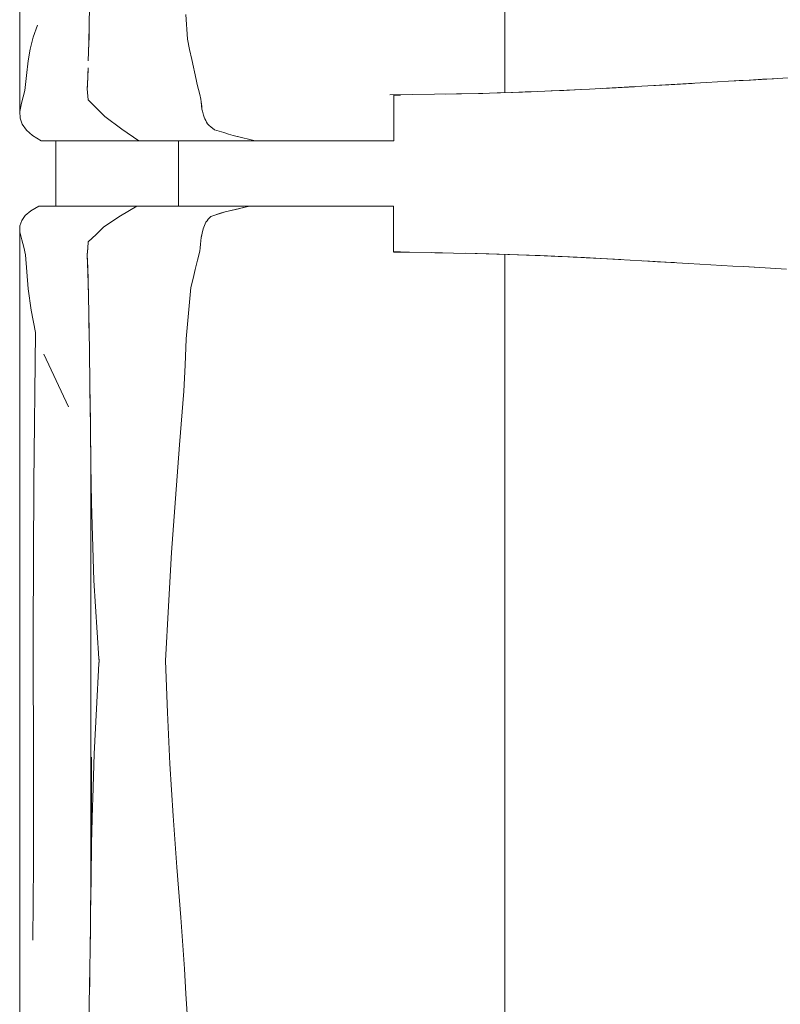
# Model space of a CAD drawing. Header units: millimetres. Extents: x -261 to 187, y -214 to 106.
# Tile 765 of 1056: x -203.547 to -203.081, y 10.34 to 10.944. Entities that reach past the tile are written whole.
import ezdxf

# ---------------------------------------------------------------- set-up
doc = ezdxf.new("R2010")
doc.units = ezdxf.units.MM
doc.header["$LTSCALE"] = 0.005
doc.header["$MEASUREMENT"] = 0
doc.layers.add('IFC-Elemento de mobília-Contorno', color=9, linetype='Continuous', lineweight=5)
doc.layers.add('IFC-Laje-Contorno', color=9, linetype='Continuous', lineweight=5)

msp = doc.modelspace()

# ---------------------------------------------------------------- linework, layer by layer
at = {"layer": 'IFC-Elemento de mobília-Contorno', "lineweight": 5}
for p, q in [((-203.54742, 11.05534), (-203.54734, 10.88772)), ((-203.24956, 10.98331), (-203.24955, 10.9414)), ((-203.50469, 10.94116), (-203.50451, 10.95208)), ((-203.4454, 10.94738), (-203.44447, 10.93206)), ((-203.53909, 10.93329), (-203.53659, 10.94078)), ((-203.505, 10.93002), (-203.50469, 10.94116)), ((-203.50486, 10.93352), (-203.50477, 10.93853)), ((-203.24956, 10.89932), (-203.24955, 10.9414)), ((-203.54097, 10.92597), (-203.53909, 10.93329)), ((-203.50514, 10.92494), (-203.50486, 10.93352)), ((-203.44447, 10.93206), (-203.44313, 10.92589)), ((-203.54215, 10.91887), (-203.54097, 10.92597)), ((-203.5053, 10.91887), (-203.505, 10.93002)), ((-203.44313, 10.92589), (-203.4418, 10.91972)), ((-203.4418, 10.91972), (-203.43914, 10.90739)), ((-203.54318, 10.90976), (-203.54215, 10.91887)), ((-203.50569, 10.90813), (-203.50547, 10.91461)), ((-203.5442, 10.90066), (-203.54318, 10.90976)), ((-203.50591, 10.90165), (-203.50569, 10.90813)), ((-203.5059, 10.90289), (-203.5056, 10.91088)), ((-203.5056, 10.91088), (-203.50555, 10.9124)), ((-203.43914, 10.90739), (-203.4384, 10.90435)), ((-203.09953, 10.90705), (-203.09139, 10.90751)), ((-203.09881, 10.90709), (-203.09215, 10.90746)), ((-203.09215, 10.90746), (-203.08217, 10.90802)), ((-203.09215, 10.90746), (-203.0855, 10.90784)), ((-203.09139, 10.90751), (-203.08462, 10.90789)), ((-203.09139, 10.90751), (-203.08883, 10.90765)), ((-203.09139, 10.90751), (-203.08951, 10.90761)), ((-203.09139, 10.90751), (-203.08956, 10.90761)), ((-203.08883, 10.90765), (-203.0855, 10.90784)), ((-203.0855, 10.90784), (-203.08217, 10.90802)), ((-203.08217, 10.90802), (-203.07219, 10.90858)), ((-203.50591, 10.90165), (-203.50534, 10.89493)), ((-203.5059, 10.90289), (-203.50588, 10.90261)), ((-203.4384, 10.90435), (-203.43767, 10.90132)), ((-203.43767, 10.90132), (-203.43694, 10.89829)), ((-203.21334, 10.90074), (-203.20292, 10.90123)), ((-203.21158, 10.90078), (-203.19761, 10.90151)), ((-203.19761, 10.90151), (-203.18363, 10.90223)), ((-203.18945, 10.90193), (-203.18136, 10.90238)), ((-203.18363, 10.90223), (-203.16912, 10.90305)), ((-203.18136, 10.90238), (-203.17004, 10.903)), ((-203.18136, 10.90238), (-203.17336, 10.90282)), ((-203.17638, 10.90264), (-203.16912, 10.90305)), ((-203.17336, 10.90282), (-203.16912, 10.90305)), ((-203.16912, 10.90305), (-203.16185, 10.90347)), ((-203.16185, 10.90347), (-203.15459, 10.90388)), ((-203.16185, 10.90347), (-203.15712, 10.90374)), ((-203.15712, 10.90374), (-203.13352, 10.9051)), ((-203.15712, 10.90374), (-203.14536, 10.90441)), ((-203.15459, 10.90388), (-203.14743, 10.90429)), ((-203.14888, 10.90421), (-203.13462, 10.90504)), ((-203.14888, 10.90421), (-203.14536, 10.90441)), ((-203.14743, 10.90429), (-203.12592, 10.90554)), ((-203.14743, 10.90429), (-203.14026, 10.90471)), ((-203.14026, 10.90471), (-203.12592, 10.90554)), ((-203.12592, 10.90554), (-203.11237, 10.90632)), ((-203.12592, 10.90554), (-203.11914, 10.90593)), ((-203.11914, 10.90593), (-203.11237, 10.90632)), ((-203.11237, 10.90632), (-203.09881, 10.90709)), ((-203.11237, 10.90632), (-203.10559, 10.90671)), ((-203.10569, 10.9067), (-203.10364, 10.90682)), ((-203.10559, 10.90671), (-203.09881, 10.90709)), ((-203.10364, 10.90682), (-203.09953, 10.90705)), ((-203.54628, 10.8928), (-203.54524, 10.89673)), ((-203.54524, 10.89673), (-203.5442, 10.90066)), ((-203.43694, 10.89829), (-203.4362, 10.89525)), ((-203.4362, 10.89525), (-203.43603, 10.89376)), ((-203.32019, 10.89791), (-203.29276, 10.89832)), ((-203.31774, 10.89771), (-203.31556, 10.89771)), ((-203.31774, 10.88292), (-203.31774, 10.89771)), ((-203.31556, 10.89771), (-203.31358, 10.89771)), ((-203.29287, 10.89831), (-203.27923, 10.89858)), ((-203.28621, 10.89844), (-203.27614, 10.89864)), ((-203.27923, 10.89858), (-203.26571, 10.89883)), ((-203.27614, 10.89864), (-203.26317, 10.8989)), ((-203.26571, 10.89883), (-203.25221, 10.89923)), ((-203.25424, 10.89917), (-203.25274, 10.89922)), ((-203.25274, 10.89922), (-203.24494, 10.89947)), ((-203.25221, 10.89923), (-203.23871, 10.89963)), ((-203.24494, 10.89947), (-203.23714, 10.89973)), ((-203.23871, 10.89963), (-203.22515, 10.9002)), ((-203.23714, 10.89973), (-203.23336, 10.89985)), ((-203.22515, 10.9002), (-203.21158, 10.90078)), ((-203.22117, 10.90037), (-203.21334, 10.90074)), ((-203.54734, 10.88772), (-203.54628, 10.8928)), ((-203.50534, 10.89493), (-203.5003, 10.8898)), ((-203.5003, 10.8898), (-203.49525, 10.88467)), ((-203.43603, 10.89376), (-203.43553, 10.88928)), ((-203.43603, 10.89376), (-203.4357, 10.89077)), ((-203.4357, 10.89077), (-203.43553, 10.88928)), ((-203.43553, 10.88928), (-203.43519, 10.88802)), ((-203.54734, 10.88772), (-203.54719, 10.88361)), ((-203.54719, 10.88361), (-203.54582, 10.87989)), ((-203.49525, 10.88467), (-203.48471, 10.87682)), ((-203.43519, 10.88802), (-203.43451, 10.88551)), ((-203.43451, 10.88551), (-203.43417, 10.88425)), ((-203.43417, 10.88425), (-203.43368, 10.88322)), ((-203.43368, 10.88322), (-203.43319, 10.8822)), ((-203.54582, 10.87989), (-203.54333, 10.87634)), ((-203.43319, 10.8822), (-203.4327, 10.88117)), ((-203.4327, 10.88117), (-203.43221, 10.88014)), ((-203.43221, 10.88014), (-203.43111, 10.87924)), ((-203.43111, 10.87924), (-203.43, 10.87835)), ((-203.43, 10.87835), (-203.42779, 10.87655)), ((-203.31774, 10.86966), (-203.31774, 10.88292)), ((-203.54333, 10.87634), (-203.53949, 10.87294)), ((-203.53949, 10.87294), (-203.53683, 10.8713)), ((-203.53683, 10.8713), (-203.53417, 10.86966)), ((-203.48471, 10.87682), (-203.4742, 10.86966)), ((-203.42779, 10.87655), (-203.42209, 10.87479)), ((-203.42209, 10.87479), (-203.41923, 10.87391)), ((-203.41923, 10.87391), (-203.41638, 10.87303)), ((-203.41638, 10.87303), (-203.40625, 10.8705)), ((-203.41638, 10.87303), (-203.40962, 10.87135)), ((-203.41638, 10.87303), (-203.413, 10.87219)), ((-203.53417, 10.86966), (-203.4742, 10.86966)), ((-203.4742, 10.86966), (-203.43292, 10.86966)), ((-203.44997, 10.82959), (-203.44997, 10.86966)), ((-203.43292, 10.86966), (-203.40287, 10.86966)), ((-203.40625, 10.8705), (-203.40287, 10.86966)), ((-203.40287, 10.86966), (-203.40089, 10.86966)), ((-203.40089, 10.86966), (-203.39893, 10.86966)), ((-203.39893, 10.86966), (-203.397, 10.86966)), ((-203.397, 10.86966), (-203.39508, 10.86966)), ((-203.39508, 10.86966), (-203.39316, 10.86966)), ((-203.39316, 10.86966), (-203.39124, 10.86966)), ((-203.39124, 10.86966), (-203.38931, 10.86966)), ((-203.38931, 10.86966), (-203.38736, 10.86966)), ((-203.38736, 10.86966), (-203.38538, 10.86966)), ((-203.38538, 10.86966), (-203.38337, 10.86966)), ((-203.38337, 10.86966), (-203.38131, 10.86966)), ((-203.38131, 10.86966), (-203.37921, 10.86966)), ((-203.37921, 10.86966), (-203.37705, 10.86966)), ((-203.37705, 10.86966), (-203.37486, 10.86966)), ((-203.37486, 10.86966), (-203.37267, 10.86966)), ((-203.37267, 10.86966), (-203.37048, 10.86966)), ((-203.37048, 10.86966), (-203.36833, 10.86966)), ((-203.36833, 10.86966), (-203.36623, 10.86966)), ((-203.36623, 10.86966), (-203.36419, 10.86966)), ((-203.36419, 10.86966), (-203.36225, 10.86966)), ((-203.36225, 10.86966), (-203.36042, 10.86966)), ((-203.36042, 10.86966), (-203.35869, 10.86966)), ((-203.35869, 10.86966), (-203.35703, 10.86966)), ((-203.35703, 10.86966), (-203.35541, 10.86966)), ((-203.35541, 10.86966), (-203.35379, 10.86966)), ((-203.35379, 10.86966), (-203.35213, 10.86966)), ((-203.35213, 10.86966), (-203.35042, 10.86966)), ((-203.35042, 10.86966), (-203.3486, 10.86966)), ((-203.3486, 10.86966), (-203.34666, 10.86966)), ((-203.34666, 10.86966), (-203.34459, 10.86966)), ((-203.34459, 10.86966), (-203.3424, 10.86966)), ((-203.3424, 10.86966), (-203.34011, 10.86966)), ((-203.34011, 10.86966), (-203.33774, 10.86966)), ((-203.33774, 10.86966), (-203.33529, 10.86966)), ((-203.33529, 10.86966), (-203.33278, 10.86966)), ((-203.33278, 10.86966), (-203.33022, 10.86966)), ((-203.33022, 10.86966), (-203.32764, 10.86966)), ((-203.32764, 10.86966), (-203.32506, 10.86966)), ((-203.32506, 10.86966), (-203.32252, 10.86966)), ((-203.32252, 10.86966), (-203.32007, 10.86966)), ((-203.32007, 10.86966), (-203.31774, 10.86966)), ((-203.54059, 10.8268), (-203.53573, 10.82959)), ((-203.53573, 10.82959), (-203.47548, 10.82959)), ((-203.48558, 10.82365), (-203.47548, 10.82959)), ((-203.47548, 10.82959), (-203.40633, 10.82959)), ((-203.46022, 10.82959), (-203.44997, 10.82959)), ((-203.42136, 10.82626), (-203.40633, 10.82959)), ((-203.41384, 10.82792), (-203.41008, 10.82875)), ((-203.41008, 10.82875), (-203.40633, 10.82959)), ((-203.40802, 10.82959), (-203.40501, 10.82959)), ((-203.40633, 10.82959), (-203.40435, 10.82959)), ((-203.40501, 10.82959), (-203.40219, 10.82959)), ((-203.40435, 10.82959), (-203.40237, 10.82959)), ((-203.40237, 10.82959), (-203.40042, 10.82959)), ((-203.40042, 10.82959), (-203.39848, 10.82959)), ((-203.39848, 10.82959), (-203.39656, 10.82959)), ((-203.39656, 10.82959), (-203.39466, 10.82959)), ((-203.39466, 10.82959), (-203.39276, 10.82959)), ((-203.39276, 10.82959), (-203.39085, 10.82959)), ((-203.39085, 10.82959), (-203.38893, 10.82959)), ((-203.38893, 10.82959), (-203.38699, 10.82959)), ((-203.38699, 10.82959), (-203.38502, 10.82959)), ((-203.38502, 10.82959), (-203.38301, 10.82959)), ((-203.38301, 10.82959), (-203.38096, 10.82959)), ((-203.38096, 10.82959), (-203.37886, 10.82959)), ((-203.37886, 10.82959), (-203.37672, 10.82959)), ((-203.37672, 10.82959), (-203.37454, 10.82959)), ((-203.37454, 10.82959), (-203.37236, 10.82959)), ((-203.37236, 10.82959), (-203.3702, 10.82959)), ((-203.3702, 10.82959), (-203.36806, 10.82959)), ((-203.36806, 10.82959), (-203.36598, 10.82959)), ((-203.36598, 10.82959), (-203.36397, 10.82959)), ((-203.36397, 10.82959), (-203.36206, 10.82959)), ((-203.36206, 10.82959), (-203.36025, 10.82959)), ((-203.36025, 10.82959), (-203.35854, 10.82959)), ((-203.35854, 10.82959), (-203.3569, 10.82959)), ((-203.3569, 10.82959), (-203.35529, 10.82959)), ((-203.35529, 10.82959), (-203.35368, 10.82959)), ((-203.35368, 10.82959), (-203.35203, 10.82959)), ((-203.35203, 10.82959), (-203.35033, 10.82959)), ((-203.35033, 10.82959), (-203.34852, 10.82959)), ((-203.34852, 10.82959), (-203.34659, 10.82959)), ((-203.34659, 10.82959), (-203.34452, 10.82959)), ((-203.34452, 10.82959), (-203.34235, 10.82959)), ((-203.34235, 10.82959), (-203.34008, 10.82959)), ((-203.34008, 10.82959), (-203.33772, 10.82959)), ((-203.33772, 10.82959), (-203.33529, 10.82959)), ((-203.33529, 10.82959), (-203.33279, 10.82959)), ((-203.33279, 10.82959), (-203.33026, 10.82959)), ((-203.33026, 10.82959), (-203.32769, 10.82959)), ((-203.32769, 10.82959), (-203.32513, 10.82959)), ((-203.32513, 10.82959), (-203.32262, 10.82959)), ((-203.32262, 10.82959), (-203.32018, 10.82959)), ((-203.32018, 10.82959), (-203.31786, 10.82959)), ((-203.31786, 10.81633), (-203.31786, 10.82959)), ((-203.54618, 10.82089), (-203.54399, 10.82393)), ((-203.54399, 10.82393), (-203.54059, 10.8268)), ((-203.49574, 10.81698), (-203.48558, 10.82365)), ((-203.43163, 10.82164), (-203.43013, 10.82341)), ((-203.43088, 10.82253), (-203.43013, 10.82341)), ((-203.43013, 10.82341), (-203.42136, 10.82626)), ((-203.43013, 10.82341), (-203.42355, 10.82555)), ((-203.42355, 10.82555), (-203.42136, 10.82626)), ((-203.42136, 10.82626), (-203.41384, 10.82792)), ((-203.54743, 10.66413), (-203.54732, 10.81757)), ((-203.54732, 10.81757), (-203.54618, 10.82089)), ((-203.54732, 10.81757), (-203.54724, 10.81387)), ((-203.50054, 10.81236), (-203.49574, 10.81698)), ((-203.43486, 10.81579), (-203.43356, 10.81885)), ((-203.43486, 10.81579), (-203.43399, 10.81783)), ((-203.43486, 10.81579), (-203.43443, 10.81681)), ((-203.43443, 10.81681), (-203.43399, 10.81783)), ((-203.43356, 10.81885), (-203.43313, 10.81987)), ((-203.43313, 10.81987), (-203.43238, 10.82076)), ((-203.43238, 10.82076), (-203.43163, 10.82164)), ((-203.43163, 10.82164), (-203.43088, 10.82253)), ((-203.54724, 10.81387), (-203.54604, 10.80902)), ((-203.50534, 10.80773), (-203.50054, 10.81236)), ((-203.43596, 10.81047), (-203.43541, 10.81313)), ((-203.43596, 10.81047), (-203.43569, 10.8118)), ((-203.43569, 10.8118), (-203.43541, 10.81313)), ((-203.43541, 10.81313), (-203.43486, 10.81579)), ((-203.31786, 10.80154), (-203.31786, 10.81633)), ((-203.54604, 10.80902), (-203.54497, 10.80444)), ((-203.50563, 10.80382), (-203.50534, 10.80773)), ((-203.50563, 10.80374), (-203.50534, 10.80773)), ((-203.43662, 10.80417), (-203.4364, 10.80627)), ((-203.4364, 10.80627), (-203.43618, 10.80837)), ((-203.43618, 10.80837), (-203.43596, 10.81047)), ((-203.54497, 10.80444), (-203.5439, 10.79987)), ((-203.5439, 10.79987), (-203.54215, 10.77892)), ((-203.5439, 10.79987), (-203.54303, 10.78939)), ((-203.50591, 10.79991), (-203.50563, 10.80382)), ((-203.50591, 10.79975), (-203.50563, 10.80374)), ((-203.50591, 10.79975), (-203.50544, 10.78368)), ((-203.50591, 10.79975), (-203.50568, 10.79172)), ((-203.43823, 10.79647), (-203.43684, 10.80206)), ((-203.43684, 10.80206), (-203.43662, 10.80417)), ((-203.31786, 10.80154), (-203.31567, 10.80154)), ((-203.31786, 10.80148), (-203.30807, 10.80134)), ((-203.31567, 10.80154), (-203.31367, 10.80154)), ((-203.30807, 10.80134), (-203.29448, 10.80114)), ((-203.29448, 10.80114), (-203.28116, 10.80089)), ((-203.29266, 10.80109), (-203.28116, 10.80089)), ((-203.28116, 10.80089), (-203.26783, 10.80064)), ((-203.27367, 10.80075), (-203.25943, 10.80037)), ((-203.26783, 10.80064), (-203.25456, 10.80026)), ((-203.25943, 10.80037), (-203.24684, 10.80004)), ((-203.25456, 10.80026), (-203.24128, 10.79988)), ((-203.24956, 10.80012), (-203.24955, 10.76728)), ((-203.2418, 10.79989), (-203.22538, 10.79919)), ((-203.24128, 10.79988), (-203.22788, 10.79932)), ((-203.22788, 10.79932), (-203.21447, 10.79877)), ((-203.22538, 10.79919), (-203.21682, 10.79883)), ((-203.22538, 10.79919), (-203.21025, 10.79855)), ((-203.21682, 10.79883), (-203.21032, 10.79855)), ((-203.21447, 10.79877), (-203.20069, 10.79806)), ((-203.21447, 10.79877), (-203.20758, 10.79841)), ((-203.43962, 10.79088), (-203.43823, 10.79647)), ((-203.20758, 10.79841), (-203.1938, 10.7977)), ((-203.20069, 10.79806), (-203.1938, 10.7977)), ((-203.19977, 10.79801), (-203.19961, 10.798)), ((-203.19961, 10.798), (-203.19094, 10.79753)), ((-203.1938, 10.7977), (-203.18691, 10.79735)), ((-203.19094, 10.79753), (-203.18228, 10.79707)), ((-203.19094, 10.79753), (-203.17833, 10.79686)), ((-203.18691, 10.79735), (-203.17977, 10.79694)), ((-203.18228, 10.79707), (-203.17883, 10.79689)), ((-203.17977, 10.79694), (-203.16549, 10.79614)), ((-203.17977, 10.79694), (-203.17263, 10.79654)), ((-203.17263, 10.79654), (-203.15836, 10.79574)), ((-203.16549, 10.79614), (-203.15836, 10.79574)), ((-203.16427, 10.79607), (-203.14712, 10.79508)), ((-203.16427, 10.79607), (-203.15596, 10.79559)), ((-203.15836, 10.79574), (-203.15124, 10.79532)), ((-203.15596, 10.79559), (-203.14712, 10.79508)), ((-203.15124, 10.79532), (-203.13701, 10.7945)), ((-203.15124, 10.79532), (-203.14412, 10.79491)), ((-203.14712, 10.79508), (-203.14556, 10.79499)), ((-203.14412, 10.79491), (-203.13701, 10.7945)), ((-203.13701, 10.7945), (-203.12989, 10.79408)), ((-203.12989, 10.79408), (-203.12317, 10.7937)), ((-203.12989, 10.79408), (-203.11644, 10.79331)), ((-203.12989, 10.79408), (-203.10972, 10.79292)), ((-203.12317, 10.7937), (-203.11644, 10.79331)), ((-203.10972, 10.79292), (-203.103, 10.79254)), ((-203.103, 10.79254), (-203.09973, 10.79236)), ((-203.103, 10.79254), (-203.08662, 10.79162)), ((-203.54303, 10.78939), (-203.54215, 10.77892)), ((-203.50568, 10.79211), (-203.50546, 10.78431)), ((-203.50555, 10.78752), (-203.50544, 10.78368)), ((-203.44101, 10.78529), (-203.43962, 10.79088)), ((-203.09978, 10.79236), (-203.08662, 10.79162)), ((-203.09973, 10.79236), (-203.09645, 10.79217)), ((-203.09645, 10.79217), (-203.09317, 10.79199)), ((-203.09645, 10.79217), (-203.0899, 10.7918)), ((-203.09317, 10.79199), (-203.08662, 10.79162)), ((-203.0899, 10.7918), (-203.08662, 10.79162)), ((-203.08662, 10.79162), (-203.08334, 10.79144)), ((-203.08334, 10.79144), (-203.07679, 10.79107)), ((-203.50546, 10.78431), (-203.50521, 10.77412)), ((-203.50544, 10.78368), (-203.50519, 10.77288)), ((-203.4424, 10.77971), (-203.44101, 10.78529)), ((-203.54215, 10.77892), (-203.54046, 10.76584)), ((-203.44378, 10.76396), (-203.4424, 10.77971)), ((-203.50521, 10.77412), (-203.50497, 10.76393)), ((-203.54046, 10.76584), (-203.53768, 10.75219)), ((-203.50497, 10.76393), (-203.5046, 10.7408)), ((-203.50495, 10.76268), (-203.50493, 10.76208)), ((-203.44516, 10.74821), (-203.44378, 10.76396)), ((-203.24955, 10.73114), (-203.24955, 10.76728)), ((-203.50493, 10.76208), (-203.5047, 10.74717)), ((-203.53883, 10.65968), (-203.53768, 10.75219)), ((-203.44591, 10.73217), (-203.44516, 10.74821)), ((-203.53271, 10.7389), (-203.51739, 10.7066)), ((-203.5046, 10.7408), (-203.50431, 10.71995)), ((-203.50458, 10.7399), (-203.50458, 10.73959)), ((-203.50458, 10.73959), (-203.50433, 10.7216)), ((-203.44666, 10.71614), (-203.44591, 10.73217)), ((-203.24955, 10.69533), (-203.24955, 10.73114)), ((-203.52505, 10.72275), (-203.51739, 10.7066)), ((-203.50431, 10.71995), (-203.50416, 10.7086)), ((-203.50431, 10.7197), (-203.50428, 10.71759)), ((-203.50428, 10.71759), (-203.50398, 10.69445)), ((-203.44923, 10.68314), (-203.44666, 10.71614)), ((-203.50416, 10.7086), (-203.50401, 10.69726)), ((-203.50401, 10.69726), (-203.50394, 10.69168)), ((-203.50398, 10.69445), (-203.50367, 10.67083)), ((-203.50392, 10.69011), (-203.5037, 10.67289)), ((-203.24958, 10.66869), (-203.24955, 10.69533)), ((-203.45186, 10.65033), (-203.44923, 10.68314)), ((-203.5037, 10.41177), (-203.5037, 10.67289)), ((-203.50367, 10.67083), (-203.50338, 10.64767)), ((-203.24958, 10.66869), (-203.24955, 10.63884)), ((-203.54743, 10.66413), (-203.54742, 10.45419)), ((-203.53913, 10.5673), (-203.53883, 10.65968)), ((-203.50338, 10.64767), (-203.50185, 10.60001)), ((-203.45424, 10.61706), (-203.45186, 10.65033)), ((-203.24955, 10.63884), (-203.24955, 10.60269)), ((-203.45617, 10.58419), (-203.45424, 10.61706)), ((-203.50185, 10.60001), (-203.49877, 10.55201)), ((-203.24957, 10.56728), (-203.24955, 10.60269)), ((-203.45797, 10.55071), (-203.45617, 10.58419)), ((-203.53913, 10.5673), (-203.53893, 10.47916)), ((-203.24957, 10.56728), (-203.24955, 10.53519)), ((-203.49877, 10.55201), (-203.49861, 10.55071)), ((-203.49877, 10.55201), (-203.49869, 10.55136)), ((-203.49869, 10.55136), (-203.49861, 10.55071)), ((-203.50025, 10.52124), (-203.49877, 10.54889)), ((-203.49877, 10.54889), (-203.49861, 10.55071)), ((-203.49877, 10.54889), (-203.49869, 10.5498)), ((-203.49869, 10.5498), (-203.49861, 10.55071)), ((-203.45797, 10.55071), (-203.4566, 10.51887)), ((-203.24955, 10.49772), (-203.24955, 10.53519)), ((-203.50173, 10.49359), (-203.50025, 10.52124)), ((-203.4566, 10.51887), (-203.45517, 10.48734)), ((-203.24959, 10.44865), (-203.24955, 10.49772)), ((-203.50338, 10.43857), (-203.50338, 10.49143)), ((-203.50256, 10.46608), (-203.50173, 10.49359)), ((-203.45517, 10.48734), (-203.45319, 10.45548)), ((-203.53893, 10.47916), (-203.5389, 10.42589)), ((-203.50338, 10.43857), (-203.5027, 10.46128)), ((-203.5027, 10.46128), (-203.50256, 10.46608)), ((-203.54742, 10.45419), (-203.54734, 10.28658)), ((-203.45319, 10.45548), (-203.45101, 10.42396)), ((-203.24959, 10.44865), (-203.24956, 10.41663)), ((-203.50363, 10.4171), (-203.50338, 10.43857)), ((-203.53933, 10.37909), (-203.5389, 10.42589)), ((-203.45101, 10.42396), (-203.44859, 10.39306)), ((-203.5039, 10.39505), (-203.50363, 10.4171)), ((-203.50389, 10.39571), (-203.5037, 10.41177)), ((-203.24956, 10.38216), (-203.24956, 10.41663)), ((-203.50402, 10.38545), (-203.50389, 10.39571)), ((-203.50394, 10.3923), (-203.5039, 10.39505)), ((-203.44859, 10.39306), (-203.44634, 10.36155)), ((-203.50418, 10.37365), (-203.50402, 10.38545)), ((-203.24956, 10.38216), (-203.24955, 10.34025)), ((-203.50417, 10.37394), (-203.50408, 10.3813)), ((-203.50433, 10.36185), (-203.50418, 10.37365)), ((-203.50422, 10.37005), (-203.50417, 10.37394)), ((-203.50451, 10.35093), (-203.50433, 10.36185)), ((-203.50446, 10.35306), (-203.50438, 10.35893)), ((-203.44634, 10.36155), (-203.4454, 10.34623)), ((-203.50457, 10.34768), (-203.50446, 10.35306)), ((-203.50469, 10.34002), (-203.50451, 10.35093)), ((-203.4454, 10.34623), (-203.44447, 10.33091)), ((-203.505, 10.32887), (-203.50469, 10.34002)), ((-203.24956, 10.29817), (-203.24955, 10.34025))]:
    msp.add_line(p, q, dxfattribs=at)
at = {"layer": 'IFC-Laje-Contorno', "lineweight": 5}
msp.add_line((-203.52519, 10.82959), (-203.52519, 10.86966), dxfattribs=at)

doc.saveas('drawing.dxf')
